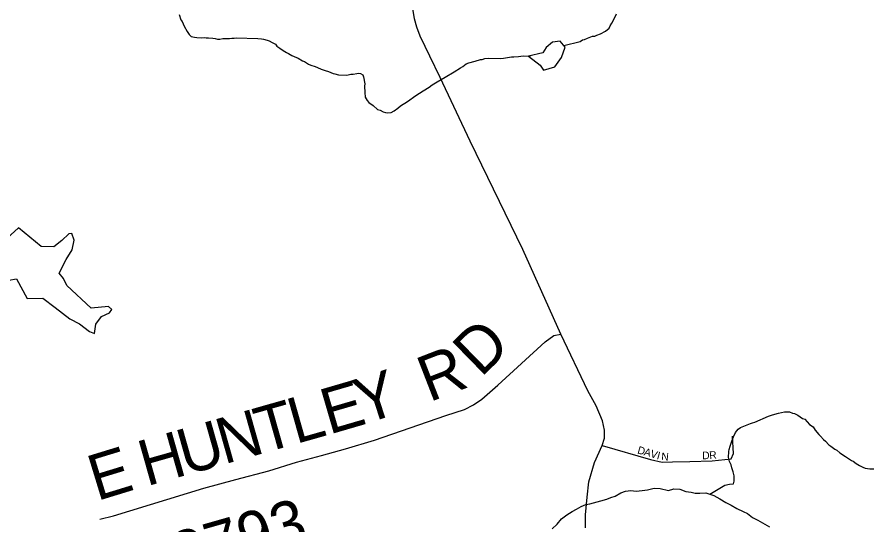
# Model space of a CAD drawing. Extents: x 1310247 to 1664935, y 235267 to 584339.
# Drawn here: x 1492962 to 1498565, y 455176 to 458503 of the extents above; entities that cross this region are included whole.
import ezdxf

# ---------------------------------------------------------------- set-up
doc = ezdxf.new("R2010")
doc.units = 0
for name, color, linetype in [('GM_X_County_Road', 7, 'Continuous'), ('GM_X_Minor_Lake', 7, 'Continuous'), ('GM_X_Minor_River', 7, 'Continuous'), ('GM_X_Township_Road', 7, 'Continuous'), ('GM_X_Township_Road_Text', 7, 'Continuous'), ('GM_X_Township_Subdivision', 7, 'Continuous'), ('GM_X_Township_Subdivision_Text', 7, 'Continuous')]:
    doc.layers.add(name, color=color, linetype=linetype)

msp = doc.modelspace()

# ---------------------------------------------------------------- linework, layer by layer
at = {"layer": 'GM_X_County_Road'}
msp.add_lwpolyline([(1496688.1, 455155.7), (1496688.1, 455241.8), (1496699.1, 455357.6), (1496710, 455457.7), (1496747.4, 455584.4), (1496797.7, 455695.6), (1496811.8, 455744.1), (1496811.8, 455797.3), (1496799.2, 455858.4), (1496757, 455957), (1496702.2, 456054), (1496526.2, 456426.5), (1496276.5, 456980.6), (1495932.1, 457690.8), (1495734.4, 458108.3), (1495668.1, 458248), (1495636.8, 458311.2), (1495604.9, 458378.2), (1495581.3, 458437.5), (1495567.3, 458491.1), (1495551.3, 458586.7)], dxfattribs=at)
at = {"layer": 'GM_X_Minor_Lake'}
for points in [[(1492972.2, 457122), (1492694.8, 456871), (1492717.4, 456800.5), (1492836.3, 456840.8), (1492858.8, 456769.7), (1492959.3, 456787.8), (1493028.7, 456660.3), (1493130.8, 456662.3), (1493211.5, 456600.6), (1493308.1, 456526.7), (1493371.4, 456493.4), (1493436.4, 456442.1), (1493470.2, 456429.4), (1493477.4, 456491.4), (1493516.5, 456540.7), (1493567, 456565.7), (1493583.5, 456587.5), (1493561.9, 456607.9), (1493447.6, 456596.1)], [(1493447.6, 456596.1), (1493288.6, 456745.4), (1493265.5, 456789.9), (1493238.2, 456824.4), (1493284.1, 456915.7), (1493323.5, 456979), (1493336.7, 457040.8), (1493321.7, 457085.2), (1493301.6, 457083.6), (1493254.7, 457040.4), (1493203.8, 456997.3), (1493119.7, 456999), (1492972.2, 457122)]]:
    msp.add_lwpolyline(points, dxfattribs=at)
at = {"layer": 'GM_X_Minor_River'}
for points in [[(1494024.8, 458520.3), (1494036, 458485.9), (1494043.7, 458473.7), (1494057, 458443.3), (1494076.1, 458408.8), (1494089.7, 458388.4), (1494103.4, 458376), (1494125.3, 458371.4), (1494139.3, 458369.1), (1494171.4, 458368.2), (1494187.4, 458369.8), (1494201.4, 458367.5), (1494217.5, 458367), (1494245.5, 458364.3), (1494259.4, 458361.9), (1494275.4, 458359.5), (1494291.5, 458359.1), (1494311.6, 458362.6), (1494329.6, 458362.1), (1494353.7, 458363.5), (1494369.8, 458365.1), (1494385.9, 458364.6), (1494397.9, 458366.3), (1494540.2, 458362.6), (1494564.2, 458360), (1494578.2, 458357.6), (1494602.1, 458353), (1494614.1, 458348.6), (1494633.8, 458336.1), (1494655.6, 458325.5), (1494665.3, 458313.3), (1494685, 458298.7), (1494706.7, 458284.1), (1494728.4, 458271.5), (1494740.3, 458265.2), (1494762, 458250.6), (1494777.9, 458244.2), (1494803.7, 458233.5), (1494833.3, 458216.7), (1494845.2, 458212.4), (1494872.9, 458195.7), (1494886.8, 458189.3), (1494916.6, 458178.5), (1494930.4, 458172.1), (1494956.2, 458161.4), (1494982.1, 458152.8), (1495004, 458146.2), (1495033.7, 458133.4), (1495045.7, 458131), (1495069.6, 458124.4), (1495123.7, 458123), (1495149.9, 458128.3), (1495166, 458129.9), (1495188.2, 458133.3), (1495200.2, 458135), (1495212.2, 458132.7), (1495228, 458124.3), (1495233.7, 458112.1), (1495240.6, 458065.9), (1495240.2, 458049.9), (1495241.2, 458009.8), (1495244.4, 457979.6), (1495255.9, 457957.3), (1495267.5, 457943), (1495297.1, 457924.2), (1495324.5, 457897.4), (1495342.5, 457893), (1495362.3, 457882.4), (1495376.2, 457878), (1495390.2, 457875.7), (1495414.3, 457877), (1495434.6, 457888.5), (1495457.1, 457906), (1495475.6, 457921.5), (1495520.4, 457950.4), (1495575.5, 457989), (1495624.5, 458019.8), (1495663.2, 458044.8), (1495683.6, 458058.3), (1495716.2, 458079.5), (1495767.1, 458110.2), (1495826.2, 458144.7), (1495869, 458171.6), (1495883.2, 458179.3), (1495905.7, 458196.7), (1495924, 458204.2), (1495964.3, 458215.2), (1495998.7, 458224.3), (1496010.7, 458226), (1496026.9, 458231.6), (1496051, 458233), (1496129.2, 458230.9), (1496149.3, 458234.4), (1496163.4, 458236), (1496201.7, 458243), (1496217.7, 458242.6), (1496247.9, 458245.8), (1496280.1, 458249), (1496314.1, 458248.1)], [(1496545.1, 458317.9), (1496653.5, 458343.4), (1496667.8, 458355), (1496681.9, 458356.7), (1496700.2, 458366.2), (1496712.3, 458369.9), (1496734.5, 458377.3), (1496748.6, 458379), (1496762.8, 458384.6), (1496787.1, 458394), (1496819.6, 458411.1), (1496842.2, 458430.6), (1496848.6, 458446.4), (1496861.1, 458464.1), (1496875.8, 458491.8), (1496890.7, 458523.5)], [(1496314.1, 458248.1), (1496390.5, 458187.3), (1496411.8, 458154.9), (1496486.3, 458177.4), (1496529.6, 458238.7), (1496555, 458306.3), (1496521.8, 458345), (1496471.7, 458340)], [(1496471.7, 458340), (1496430.9, 458304.7), (1496408.2, 458269.1), (1496314.1, 458248.1)], [(1496314.1, 458248.1), (1496326.2, 458249.8), (1496327, 458250)], [(1497503, 455376.2), (1497600.3, 455436.2), (1497632.5, 455443.4), (1497658.6, 455444.7), (1497661.1, 455462.6), (1497662, 455496.7), (1497656.6, 455522.9), (1497647.3, 455549.1), (1497641.7, 455569.3), (1497632.3, 455591.6), (1497624.9, 455617.8), (1497627.9, 455655.8), (1497630.3, 455669.8), (1497636.8, 455691.6), (1497647.7, 455725.4), (1497658.5, 455753.2), (1497671.2, 455780.9), (1497687.8, 455802.5), (1497704.1, 455814.1), (1497769, 455840.4), (1497783.1, 455844), (1497797.3, 455849.7), (1497886.5, 455887.4), (1497912.8, 455896.7), (1497953.2, 455907.7), (1497971.4, 455913.2), (1497991.5, 455916.7), (1498009.5, 455916.2), (1498025.6, 455915.8), (1498045.4, 455907.3), (1498057.4, 455905), (1498079.2, 455894.4), (1498110.7, 455873.5), (1498124.7, 455869.1), (1498140.2, 455850.7), (1498155.9, 455834.3), (1498179.5, 455817.6), (1498193, 455797.2), (1498216.4, 455768.6), (1498228.1, 455758.3), (1498247.6, 455735.7), (1498261.4, 455725.4), (1498282.8, 455700.8), (1498296.6, 455692.4), (1498322.2, 455671.7), (1498336.1, 455665.3), (1498355.7, 455648.8), (1498391.2, 455623.8), (1498405, 455615.4), (1498430.6, 455598.7), (1498442.5, 455592.4), (1498462.2, 455577.9), (1498483.9, 455565.3), (1498505.7, 455554.7), (1498521.6, 455548.3), (1498551.6, 455543.5), (1498577.6, 455542.8)], [(1496470.3, 455149.8), (1496501.2, 455181.1), (1496530.2, 455216.4), (1496564.9, 455241.6), (1496599.5, 455262.8), (1496628, 455278.1), (1496658.6, 455297.3), (1496690.9, 455308.5), (1496717.1, 455313.9), (1496787.8, 455334.1), (1496828.2, 455345.1), (1496854.5, 455354.5), (1496882.8, 455363.8), (1496919.5, 455386.9), (1496949.8, 455396.2), (1496984, 455401.3), (1497020, 455396.4), (1497060.2, 455401.4)], [(1497060.2, 455401.4), (1497094.4, 455404.6), (1497138.8, 455417.5), (1497176.8, 455414.5), (1497232.6, 455401.1), (1497267, 455412.3), (1497305, 455409.3), (1497344.7, 455394.3), (1497380.7, 455389.4), (1497406.6, 455384.7), (1497436.7, 455384), (1497476.8, 455385), (1497528.4, 455367.7), (1497568, 455346.6), (1497607.4, 455321.6), (1497643.1, 455304.7), (1497680.6, 455283.7), (1497722.2, 455262.7), (1497749.9, 455250), (1497783.4, 455225.1), (1497817, 455206.2), (1497862.4, 455181), (1497894, 455162.2)]]:
    msp.add_lwpolyline(points, dxfattribs=at)
at = {"layer": 'GM_X_Township_Road'}
msp.add_lwpolyline([(1493505, 455212.3), (1493593.4, 455234.4), (1494185.8, 455415.6), (1494396.6, 455472.4), (1494612.4, 455531), (1494793.1, 455586.2), (1494957.1, 455629.7), (1495114.3, 455674.9), (1495305.1, 455730.1), (1495771.9, 455892.4), (1495895.7, 455932.6), (1495954.2, 455962.7), (1496007.8, 455999.5), (1496113.2, 456091.5), (1496423.6, 456374.8), (1496480.8, 456417.1), (1496526.2, 456426.5)], dxfattribs=at)
at = {"layer": 'GM_X_Township_Subdivision'}
msp.add_lwpolyline([(1496797.7, 455695.6), (1497113.2, 455604.9), (1497190.5, 455587.1), (1497257.2, 455588.3), (1497372.6, 455591.8), (1497518.9, 455595.4), (1497642.6, 455608.5), (1497658.1, 455644.2), (1497650.9, 455757.2)], dxfattribs=at)

# ---------------------------------------------------------------- texts
at = {"layer": 'GM_X_Township_Road_Text'}
for s, rotation, p in [('D', 44.3312, (1496002, 456137.2)), ('R', 21.197, (1495663.6, 455978.2)), ('Y', 17.8126, (1495230.2, 455831.9)), ('E', 16.2569, (1495006.4, 455766.5)), ('L', 15.8129, (1494788.1, 455704.7)), ('T', 15.8118, (1494572.2, 455643.5)), ('N', 15.8145, (1494318.2, 455571.6)), ('U', 15.8088, (1494064.1, 455499.7)), ('H', 15.8133, (1493810.1, 455427.7)), ('E', 17.024, (1493484.8, 455331)), ('T-2793', 15.948, (1493662.1, 454718.6))]:
    msp.add_text(s, height=300, rotation=rotation, dxfattribs=at).set_placement(p)
at = {"layer": 'GM_X_Township_Subdivision_Text'}
for s, rotation, p in [('D', 343.9916, (1497024.4, 455645.1)), ('A', 343.9916, (1497066.7, 455633)), ('V', 343.9916, (1497109, 455620.9)), ('I', 344.2662, (1497151.6, 455608.7)), ('N', 355.3981, (1497183.2, 455600.8)), ('D', 0.6339, (1497453.1, 455605.9)), ('R', 4.5959, (1497500.8, 455606.6))]:
    msp.add_text(s, height=50, rotation=rotation, dxfattribs=at).set_placement(p)

doc.saveas('drawing.dxf')
